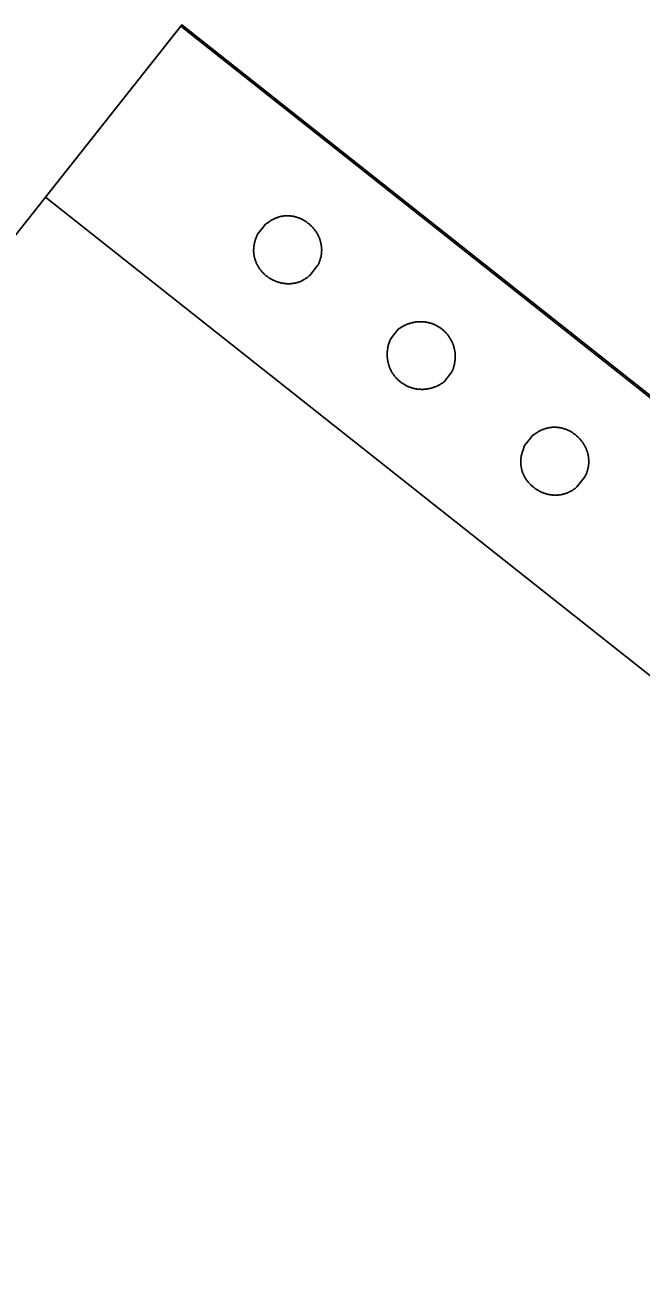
# Model space of a CAD drawing. Extents: x -438233 to -437334, y -1133133 to -1132623.
# Drawn here: x -438111.2953 to -438111.1865, y -1132984.7179 to -1132984.4989 of the extents above; entities that cross this region are included whole.
import ezdxf

# ---------------------------------------------------------------- set-up
doc = ezdxf.new("R2010")
doc.units = 0
doc.layers.add('MOBILIÁŘ', color=7, linetype='Continuous')
doc.layers.add('Vrstva 1', color=7, linetype='Continuous')

# ---------------------------------------------------------------- blocks, each defined once
blk = doc.blocks.new('A$C78B247C6')
at = {"layer": 'Vrstva 1'}
for points in [[(0, 0), (-2586.6, 0), (-2586.6, 2589.7), (0, 2589.7), (0, 0)], [(-385, 2589.7), (3.1, 2589.7), (3.1, 3.2), (-385, 3.2), (-385, 2589.7)], [(-190.9, 2255.7), (-203.7, 2255.7), (-213.2, 2252.5), (-214.5, 2252.1), (-215.8, 2251.6), (-217.1, 2251.1), (-218.3, 2250.6), (-219.5, 2250), (-220.7, 2249.4), (-221.9, 2248.8), (-223, 2248.2), (-224.1, 2247.6), (-225.2, 2246.9), (-226.3, 2246.2), (-227.4, 2245.5), (-228.4, 2244.8), (-229.4, 2244.1), (-230.4, 2243.3), (-231.4, 2242.5), (-232.3, 2241.8), (-233.2, 2240.9), (-234.1, 2240.1), (-235, 2239.3), (-235.8, 2238.4), (-236.7, 2237.5), (-237.5, 2236.7), (-238.3, 2235.8), (-239, 2234.8), (-239.8, 2233.9), (-240.5, 2233), (-241.2, 2232), (-241.8, 2231), (-242.5, 2230), (-243.1, 2229), (-243.7, 2228), (-244.3, 2227), (-244.9, 2226), (-245.4, 2224.9), (-245.9, 2223.9), (-246.4, 2222.8), (-246.9, 2221.8), (-247.3, 2220.7), (-247.8, 2219.6), (-248.2, 2218.5), (-248.6, 2217.4), (-248.9, 2216.3), (-249.3, 2215.2), (-249.6, 2214), (-249.9, 2212.9), (-250.2, 2211.8), (-250.4, 2210.6), (-250.6, 2209.5), (-250.9, 2208.4), (-251, 2207.2), (-251.2, 2206), (-251.4, 2204.9), (-251.5, 2203.7), (-251.6, 2202.6), (-251.7, 2201.4), (-251.7, 2200.2), (-251.8, 2199), (-251.8, 2197.9), (-251.8, 2196.7), (-251.8, 2195.5), (-251.7, 2194.4), (-251.7, 2193.2), (-251.6, 2192), (-251.5, 2190.9), (-251.3, 2189.7), (-251.2, 2188.5), (-251, 2187.4), (-250.8, 2186.2), (-250.6, 2185.1), (-250.4, 2183.9), (-250.1, 2182.8), (-249.9, 2181.6), (-249.6, 2180.5), (-249.2, 2179.4), (-248.9, 2178.2), (-248.5, 2177.1), (-248.2, 2176), (-247.8, 2174.9), (-247.3, 2173.8), (-246.9, 2172.7), (-246.4, 2171.6), (-246, 2170.6), (-245.5, 2169.5), (-244.9, 2168.5), (-244.4, 2167.4), (-243.8, 2166.4), (-243.3, 2165.4), (-242.6, 2164.3), (-242, 2163.4), (-241.4, 2162.4), (-240.7, 2161.4), (-240, 2160.4), (-239.3, 2159.5), (-238.6, 2158.5), (-237.9, 2157.6), (-237.1, 2156.7), (-236.3, 2155.8), (-235.5, 2155), (-234.7, 2154.1), (-233.8, 2153.3), (-233, 2152.4), (-232.1, 2151.6), (-231.2, 2150.8), (-230.3, 2150), (-229.3, 2149.3), (-228.4, 2148.6), (-227.4, 2147.8), (-226.4, 2147.1), (-225.4, 2146.4), (-224.3, 2145.8), (-223.3, 2145.1), (-222.2, 2144.5), (-221.1, 2143.9), (-220, 2143.3), (-218.8, 2142.8), (-217.7, 2142.3), (-216.5, 2141.8), (-215.3, 2141.3), (-214.1, 2140.8), (-212.8, 2140.4), (-211.6, 2139.9), (-210.3, 2139.6), (-209, 2139.2), (-207.7, 2138.9), (-206.4, 2138.5), (-205, 2138.3), (-203.7, 2138), (-181.4, 2138), (-180, 2138.3), (-178.7, 2138.5), (-177.3, 2138.9), (-176, 2139.2), (-174.7, 2139.6), (-173.5, 2139.9), (-172.2, 2140.4), (-171, 2140.8), (-169.8, 2141.3), (-168.6, 2141.8), (-167.4, 2142.3), (-166.2, 2142.8), (-165.1, 2143.3), (-164, 2143.9), (-162.9, 2144.5), (-161.8, 2145.1), (-160.7, 2145.8), (-159.7, 2146.4), (-158.7, 2147.1), (-157.7, 2147.8), (-156.7, 2148.6), (-155.7, 2149.3), (-154.8, 2150), (-153.9, 2150.8), (-153, 2151.6), (-152.1, 2152.4), (-151.2, 2153.3), (-150.4, 2154.1), (-149.5, 2155), (-148.7, 2155.8), (-147.9, 2156.7), (-147.2, 2157.6), (-146.4, 2158.5), (-145.7, 2159.5), (-145, 2160.4), (-144.3, 2161.4), (-143.7, 2162.4), (-143, 2163.4), (-142.4, 2164.3), (-141.8, 2165.4), (-141.2, 2166.4), (-140.6, 2167.4), (-140.1, 2168.5), (-139.6, 2169.5), (-139.1, 2170.6), (-138.6, 2171.6), (-138.1, 2172.7), (-137.7, 2173.8), (-137.3, 2174.9), (-136.9, 2176), (-136.5, 2177.1), (-136.1, 2178.2), (-135.8, 2179.4), (-135.5, 2180.5), (-135.2, 2181.6), (-134.9, 2182.8), (-134.7, 2183.9), (-134.4, 2185.1), (-134.2, 2186.2), (-134, 2187.4), (-133.8, 2188.5), (-133.7, 2189.7), (-133.6, 2190.9), (-133.5, 2192), (-133.4, 2193.2), (-133.3, 2194.4), (-133.3, 2195.5), (-133.2, 2196.7), (-133.2, 2197.9), (-133.3, 2199), (-133.3, 2200.2), (-133.4, 2201.4), (-133.4, 2202.6), (-133.5, 2203.7), (-133.7, 2204.9), (-133.8, 2206), (-134, 2207.2), (-134.2, 2208.4), (-134.4, 2209.5), (-134.6, 2210.6), (-134.9, 2211.8), (-135.1, 2212.9), (-135.4, 2214), (-135.8, 2215.2), (-136.1, 2216.3), (-136.5, 2217.4), (-136.9, 2218.5), (-137.3, 2219.6), (-137.7, 2220.7), (-138.1, 2221.8), (-138.6, 2222.8), (-139.1, 2223.9), (-139.6, 2224.9), (-140.2, 2226), (-140.7, 2227), (-141.3, 2228), (-141.9, 2229), (-142.5, 2230), (-143.2, 2231), (-143.9, 2232), (-144.6, 2233), (-145.3, 2233.9), (-146, 2234.8), (-146.8, 2235.8), (-147.6, 2236.7), (-148.4, 2237.5), (-149.2, 2238.4), (-150, 2239.3), (-150.9, 2240.1), (-151.8, 2240.9), (-152.7, 2241.8), (-153.7, 2242.5), (-154.6, 2243.3), (-155.6, 2244.1), (-156.6, 2244.8), (-157.7, 2245.5), (-158.7, 2246.2), (-159.8, 2246.9), (-160.9, 2247.6), (-162, 2248.2), (-163.1, 2248.8), (-164.3, 2249.4), (-165.5, 2250), (-166.7, 2250.6), (-168, 2251.1), (-169.2, 2251.6), (-170.5, 2252.1), (-171.8, 2252.5), (-181.4, 2255.7), (-190.9, 2255.7)], [(-190.9, 1956.7), (-203.6, 1956.7), (-213.2, 1953.4), (-214.5, 1952.8), (-215.8, 1952.2), (-217, 1951.5), (-218.3, 1950.9), (-219.5, 1950.2), (-220.7, 1949.5), (-221.8, 1948.8), (-223, 1948.1), (-224.1, 1947.4), (-225.2, 1946.6), (-226.3, 1945.9), (-227.3, 1945.1), (-228.4, 1944.3), (-229.4, 1943.5), (-230.4, 1942.6), (-231.3, 1941.8), (-232.3, 1941), (-233.2, 1940.1), (-234.1, 1939.2), (-235, 1938.3), (-235.8, 1937.4), (-236.6, 1936.5), (-237.4, 1935.5), (-238.2, 1934.6), (-239, 1933.6), (-239.7, 1932.7), (-240.4, 1931.7), (-241.1, 1930.7), (-241.8, 1929.7), (-242.5, 1928.7), (-243.1, 1927.7), (-243.7, 1926.7), (-244.3, 1925.6), (-244.8, 1924.6), (-245.4, 1923.5), (-245.9, 1922.5), (-246.4, 1921.4), (-246.9, 1920.3), (-247.3, 1919.3), (-247.7, 1918.2), (-248.1, 1917.1), (-248.5, 1916), (-248.9, 1914.9), (-249.2, 1913.8), (-249.6, 1912.7), (-249.9, 1911.6), (-250.1, 1910.4), (-250.4, 1909.3), (-250.6, 1908.2), (-250.8, 1907), (-251, 1905.9), (-251.2, 1904.8), (-251.3, 1903.6), (-251.5, 1902.5), (-251.6, 1901.3), (-251.7, 1900.2), (-251.7, 1899.1), (-251.8, 1897.9), (-251.8, 1896.8), (-251.8, 1895.6), (-251.8, 1894.5), (-251.7, 1893.3), (-251.7, 1892.2), (-251.6, 1891), (-251.5, 1889.9), (-251.3, 1888.8), (-251.2, 1887.6), (-251, 1886.5), (-250.8, 1885.4), (-250.6, 1884.2), (-250.4, 1883.1), (-250.1, 1882), (-249.9, 1880.9), (-249.6, 1879.8), (-249.2, 1878.7), (-248.9, 1877.6), (-248.5, 1876.5), (-248.2, 1875.4), (-247.8, 1874.3), (-247.4, 1873.2), (-246.9, 1872.2), (-246.5, 1871.1), (-246, 1870), (-245.5, 1869), (-244.9, 1868), (-244.4, 1866.9), (-243.8, 1865.9), (-243.3, 1864.9), (-242.7, 1863.9), (-242, 1862.9), (-241.4, 1861.9), (-240.7, 1861), (-240, 1860), (-239.3, 1859.1), (-238.6, 1858.1), (-237.9, 1857.2), (-237.1, 1856.3), (-236.3, 1855.4), (-235.5, 1854.5), (-234.7, 1853.6), (-233.8, 1852.7), (-233, 1851.9), (-232.1, 1851.1), (-231.2, 1850.2), (-230.3, 1849.4), (-229.3, 1848.7), (-228.4, 1847.9), (-227.4, 1847.1), (-226.4, 1846.4), (-225.4, 1845.6), (-224.3, 1844.9), (-223.3, 1844.2), (-222.2, 1843.6), (-221.1, 1842.9), (-220, 1842.3), (-218.8, 1841.7), (-217.7, 1841), (-216.5, 1840.5), (-215.3, 1839.9), (-214.1, 1839.4), (-212.8, 1838.8), (-211.6, 1838.3), (-210.3, 1837.8), (-209, 1837.4), (-207.7, 1836.9), (-206.4, 1836.5), (-205, 1836.1), (-203.6, 1835.7), (-181.3, 1835.7), (-179.9, 1836.1), (-178.6, 1836.5), (-177.3, 1836.9), (-176, 1837.4), (-174.7, 1837.8), (-173.4, 1838.3), (-172.1, 1838.8), (-170.9, 1839.4), (-169.7, 1839.9), (-168.5, 1840.5), (-167.3, 1841), (-166.2, 1841.7), (-165, 1842.3), (-163.9, 1842.9), (-162.8, 1843.6), (-161.7, 1844.2), (-160.7, 1844.9), (-159.6, 1845.6), (-158.6, 1846.4), (-157.6, 1847.1), (-156.6, 1847.9), (-155.7, 1848.7), (-154.7, 1849.4), (-153.8, 1850.2), (-152.9, 1851.1), (-152, 1851.9), (-151.1, 1852.7), (-150.3, 1853.6), (-149.5, 1854.5), (-148.7, 1855.4), (-147.9, 1856.3), (-147.1, 1857.2), (-146.4, 1858.1), (-145.7, 1859.1), (-145, 1860), (-144.3, 1861), (-143.6, 1861.9), (-143, 1862.9), (-142.3, 1863.9), (-141.7, 1864.9), (-141.2, 1865.9), (-140.6, 1866.9), (-140.1, 1868), (-139.5, 1869), (-139, 1870), (-138.6, 1871.1), (-138.1, 1872.2), (-137.7, 1873.2), (-137.2, 1874.3), (-136.8, 1875.4), (-136.5, 1876.5), (-136.1, 1877.6), (-135.8, 1878.7), (-135.5, 1879.8), (-135.2, 1880.9), (-134.9, 1882), (-134.6, 1883.1), (-134.4, 1884.2), (-134.2, 1885.4), (-134, 1886.5), (-133.8, 1887.6), (-133.7, 1888.8), (-133.6, 1889.9), (-133.4, 1891), (-133.4, 1892.2), (-133.3, 1893.3), (-133.3, 1894.5), (-133.2, 1895.6), (-133.2, 1896.8), (-133.3, 1897.9), (-133.3, 1899.1), (-133.4, 1900.2), (-133.4, 1901.3), (-133.5, 1902.5), (-133.7, 1903.6), (-133.8, 1904.8), (-134, 1905.9), (-134.2, 1907), (-134.4, 1908.2), (-134.6, 1909.3), (-134.9, 1910.4), (-135.2, 1911.6), (-135.5, 1912.7), (-135.8, 1913.8), (-136.1, 1914.9), (-136.5, 1916), (-136.9, 1917.1), (-137.3, 1918.2), (-137.7, 1919.3), (-138.2, 1920.3), (-138.6, 1921.4), (-139.1, 1922.5), (-139.6, 1923.5), (-140.2, 1924.6), (-140.7, 1925.6), (-141.3, 1926.7), (-141.9, 1927.7), (-142.6, 1928.7), (-143.2, 1929.7), (-143.9, 1930.7), (-144.6, 1931.7), (-145.3, 1932.7), (-146, 1933.6), (-146.8, 1934.6), (-147.6, 1935.5), (-148.4, 1936.5), (-149.2, 1937.4), (-150.1, 1938.3), (-150.9, 1939.2), (-151.8, 1940.1), (-152.7, 1941), (-153.7, 1941.8), (-154.6, 1942.6), (-155.6, 1943.5), (-156.6, 1944.3), (-157.7, 1945.1), (-158.7, 1945.9), (-159.8, 1946.6), (-160.9, 1947.4), (-162, 1948.1), (-163.2, 1948.8), (-164.3, 1949.5), (-165.5, 1950.2), (-166.7, 1950.9), (-168, 1951.5), (-169.2, 1952.2), (-170.5, 1952.8), (-171.8, 1953.4), (-181.3, 1956.7), (-190.9, 1956.7)], [(-190.9, 1654.4), (-203.7, 1654.4), (-213.2, 1651.2), (-214.5, 1650.7), (-215.8, 1650.2), (-217.1, 1649.7), (-218.3, 1649.2), (-219.5, 1648.7), (-220.7, 1648.1), (-221.9, 1647.5), (-223, 1646.9), (-224.1, 1646.2), (-225.2, 1645.6), (-226.3, 1644.9), (-227.4, 1644.2), (-228.4, 1643.5), (-229.4, 1642.7), (-230.4, 1642), (-231.4, 1641.2), (-232.3, 1640.4), (-233.2, 1639.6), (-234.1, 1638.8), (-235, 1637.9), (-235.8, 1637.1), (-236.7, 1636.2), (-237.5, 1635.3), (-238.2, 1634.4), (-239, 1633.5), (-239.7, 1632.6), (-240.5, 1631.6), (-241.2, 1630.7), (-241.8, 1629.7), (-242.5, 1628.7), (-243.1, 1627.7), (-243.7, 1626.7), (-244.3, 1625.7), (-244.9, 1624.6), (-245.4, 1623.6), (-245.9, 1622.6), (-246.4, 1621.5), (-246.9, 1620.4), (-247.3, 1619.3), (-247.8, 1618.3), (-248.2, 1617.2), (-248.5, 1616.1), (-248.9, 1615), (-249.3, 1613.8), (-249.6, 1612.7), (-249.9, 1611.6), (-250.1, 1610.4), (-250.4, 1609.3), (-250.6, 1608.2), (-250.8, 1607), (-251, 1605.9), (-251.2, 1604.7), (-251.4, 1603.5), (-251.5, 1602.4), (-251.6, 1601.2), (-251.7, 1600), (-251.7, 1598.9), (-251.8, 1597.7), (-251.8, 1596.5), (-251.8, 1595.4), (-251.8, 1594.2), (-251.7, 1593), (-251.7, 1591.8), (-251.6, 1590.7), (-251.5, 1589.5), (-251.3, 1588.3), (-251.2, 1587.2), (-251, 1586), (-250.8, 1584.9), (-250.6, 1583.7), (-250.4, 1582.6), (-250.1, 1581.4), (-249.9, 1580.3), (-249.6, 1579.1), (-249.2, 1578), (-248.9, 1576.9), (-248.6, 1575.8), (-248.2, 1574.7), (-247.8, 1573.6), (-247.4, 1572.5), (-246.9, 1571.4), (-246.5, 1570.3), (-246, 1569.2), (-245.5, 1568.2), (-245, 1567.1), (-244.4, 1566.1), (-243.8, 1565), (-243.3, 1564), (-242.7, 1563), (-242, 1562), (-241.4, 1561), (-240.7, 1560), (-240, 1559.1), (-239.3, 1558.1), (-238.6, 1557.2), (-237.9, 1556.3), (-237.1, 1555.4), (-236.3, 1554.5), (-235.5, 1553.6), (-234.7, 1552.8), (-233.9, 1551.9), (-233, 1551.1), (-232.1, 1550.3), (-231.2, 1549.5), (-230.3, 1548.7), (-229.3, 1548), (-228.4, 1547.2), (-227.4, 1546.5), (-226.4, 1545.8), (-225.4, 1545.1), (-224.3, 1544.5), (-223.3, 1543.8), (-222.2, 1543.2), (-221.1, 1542.6), (-220, 1542), (-218.8, 1541.5), (-217.7, 1540.9), (-216.5, 1540.4), (-215.3, 1539.9), (-214.1, 1539.5), (-212.8, 1539), (-211.6, 1538.6), (-210.3, 1538.2), (-209, 1537.9), (-207.7, 1537.5), (-206.4, 1537.2), (-205, 1537), (-203.7, 1536.7), (-181.4, 1536.7), (-180, 1537), (-178.7, 1537.2), (-177.3, 1537.5), (-176, 1537.9), (-174.7, 1538.2), (-173.5, 1538.6), (-172.2, 1539), (-171, 1539.5), (-169.8, 1539.9), (-168.6, 1540.4), (-167.4, 1540.9), (-166.2, 1541.5), (-165.1, 1542), (-164, 1542.6), (-162.9, 1543.2), (-161.8, 1543.8), (-160.7, 1544.5), (-159.7, 1545.1), (-158.7, 1545.8), (-157.7, 1546.5), (-156.7, 1547.2), (-155.7, 1548), (-154.8, 1548.7), (-153.8, 1549.5), (-152.9, 1550.3), (-152.1, 1551.1), (-151.2, 1551.9), (-150.3, 1552.8), (-149.5, 1553.6), (-148.7, 1554.5), (-147.9, 1555.4), (-147.2, 1556.3), (-146.4, 1557.2), (-145.7, 1558.1), (-145, 1559.1), (-144.3, 1560), (-143.6, 1561), (-143, 1562), (-142.4, 1563), (-141.8, 1564), (-141.2, 1565), (-140.6, 1566.1), (-140.1, 1567.1), (-139.6, 1568.2), (-139.1, 1569.2), (-138.6, 1570.3), (-138.1, 1571.4), (-137.7, 1572.5), (-137.3, 1573.6), (-136.9, 1574.7), (-136.5, 1575.8), (-136.1, 1576.9), (-135.8, 1578), (-135.5, 1579.1), (-135.2, 1580.3), (-134.9, 1581.4), (-134.6, 1582.6), (-134.4, 1583.7), (-134.2, 1584.9), (-134, 1586), (-133.8, 1587.2), (-133.7, 1588.3), (-133.6, 1589.5), (-133.5, 1590.7), (-133.4, 1591.8), (-133.3, 1593), (-133.3, 1594.2), (-133.2, 1595.4), (-133.2, 1596.5), (-133.3, 1597.7), (-133.3, 1598.9), (-133.4, 1600), (-133.4, 1601.2), (-133.5, 1602.4), (-133.7, 1603.5), (-133.8, 1604.7), (-134, 1605.9), (-134.2, 1607), (-134.4, 1608.2), (-134.6, 1609.3), (-134.9, 1610.4), (-135.2, 1611.6), (-135.5, 1612.7), (-135.8, 1613.8), (-136.1, 1615), (-136.5, 1616.1), (-136.9, 1617.2), (-137.3, 1618.3), (-137.7, 1619.3), (-138.2, 1620.4), (-138.6, 1621.5), (-139.1, 1622.6), (-139.6, 1623.6), (-140.2, 1624.6), (-140.7, 1625.7), (-141.3, 1626.7), (-141.9, 1627.7), (-142.6, 1628.7), (-143.2, 1629.7), (-143.9, 1630.7), (-144.6, 1631.6), (-145.3, 1632.6), (-146, 1633.5), (-146.8, 1634.4), (-147.6, 1635.3), (-148.4, 1636.2), (-149.2, 1637.1), (-150, 1637.9), (-150.9, 1638.8), (-151.8, 1639.6), (-152.7, 1640.4), (-153.7, 1641.2), (-154.6, 1642), (-155.6, 1642.7), (-156.6, 1643.5), (-157.7, 1644.2), (-158.7, 1644.9), (-159.8, 1645.6), (-160.9, 1646.2), (-162, 1646.9), (-163.2, 1647.5), (-164.3, 1648.1), (-165.5, 1648.7), (-166.7, 1649.2), (-168, 1649.7), (-169.2, 1650.2), (-170.5, 1650.7), (-171.8, 1651.2), (-181.4, 1654.4), (-190.9, 1654.4)]]:
    blk.add_lwpolyline(points, dxfattribs=at)
blk = doc.blocks.new('A$C5EF80950')
at = {"layer": 'MOBILIÁŘ', "xscale": 0.001, "yscale": 0.0010000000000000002, "rotation": 31.523388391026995}
blk.add_blockref('A$C78B247C6', (3.5589, 1.3524), dxfattribs=at)

msp = doc.modelspace()

# ---------------------------------------------------------------- block references
at = {"layer": 'MOBILIÁŘ', "xscale": 0.09999999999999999, "yscale": 0.1, "rotation": 20.113716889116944}
msp.add_blockref('A$C5EF80950', (-438111.35241, -1132984.90927), dxfattribs=at)

doc.saveas('drawing.dxf')
